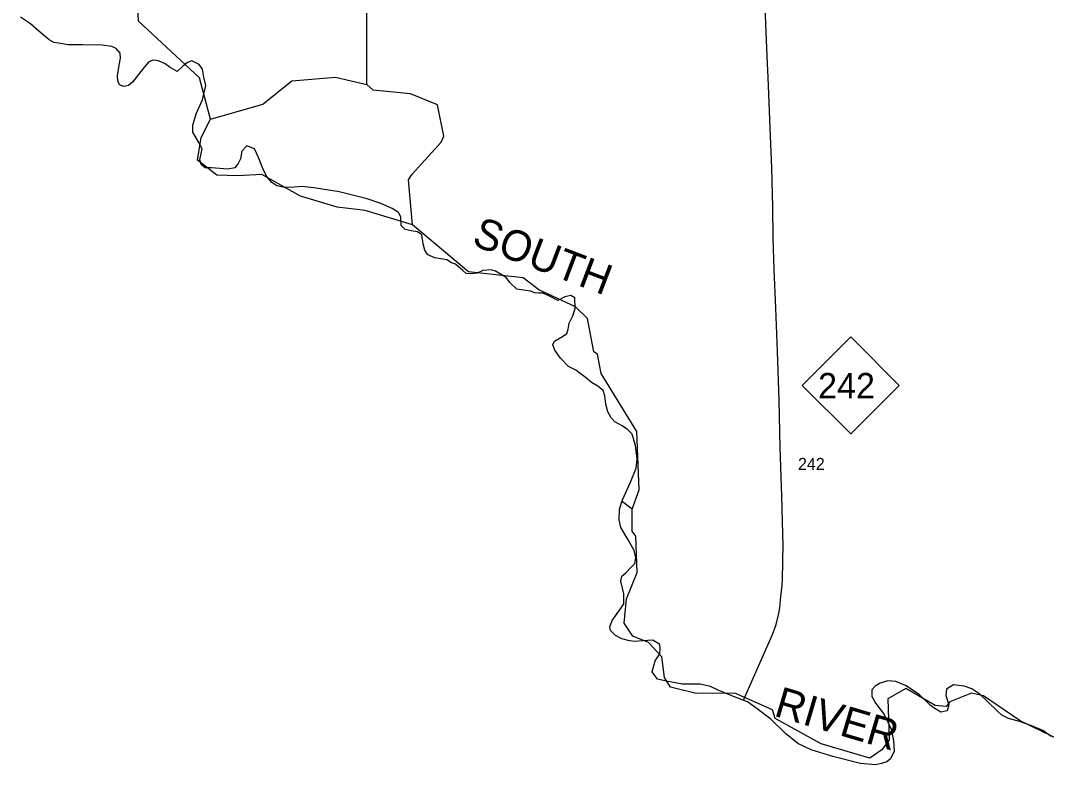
# Model space of a CAD drawing. Extents: x 2093524 to 2270757, y 289120 to 570408.
# Drawn here: x 2138174 to 2145218, y 412342 to 417566 of the extents above; entities that cross this region are included whole.
import ezdxf

# ---------------------------------------------------------------- set-up
doc = ezdxf.new("R2010")
doc.units = 0
for name, color, linetype in [('Exist Boundary Political CountyLine', 7, 'Continuous'), ('Exist Hydrographic Creek Single Shore', 7, 'Continuous'), ('Exist Hydrographic Misc Water Feature', 7, 'Continuous'), ('Exist Hydrographic River Shore Label', 7, 'Continuous'), ('Exist Road Primary NC Attributed', 7, 'Continuous'), ('Exist Road Primary NC Label', 7, 'Continuous'), ('Exist Road Primary NC Shield CELL', 7, 'Continuous'), ('Exist Road Primary NC Shield Number Label', 7, 'Continuous')]:
    doc.layers.add(name, color=color, linetype=linetype)

msp = doc.modelspace()

# ---------------------------------------------------------------- linework, layer by layer
at = {"layer": 'Exist Boundary Political CountyLine'}
for points in [[(2138435.8, 417409.2), (2138402, 417414.8), (2138370.2, 417433.6), (2138316, 417478.5), (2138243, 417544), (2138173.8, 417589)], [(2141840.8, 415364.6), (2141867, 415381.4), (2141895, 415396.4), (2141925, 415417), (2141934.2, 415446.9), (2141940, 415488.1), (2141966, 415538.7), (2141983, 415589.2), (2141980.2, 415662.3), (2141952, 415677.2), (2141911, 415669.8), (2141864, 415643.5), (2141815.5, 415667.9), (2141761.2, 415694.1), (2141733, 415694.1), (2141705, 415696), (2141675, 415707.2), (2141581.5, 415722.2), (2141533.8, 415767.1), (2141507.5, 415802.7), (2141434.8, 415845.8), (2141404.8, 415855.1), (2141348.5, 415849.5), (2141309.2, 415830.8), (2141266.2, 415827), (2141234.5, 415828.9), (2141210, 415849.5), (2141159.5, 415892.6), (2141133.2, 415901.9), (2141101.5, 415922.5), (2141019.2, 415937.5), (2140970.5, 415956.2), (2140950, 415989.9), (2140938.8, 416033), (2140930.2, 416094.8), (2140898.5, 416115.4), (2140855.5, 416121), (2140814.2, 416130.4), (2140788, 416158.5), (2140784.2, 416218.4), (2140769.2, 416248.3), (2140726.2, 416276.4), (2140647.8, 416310.1), (2140554.2, 416341.9), (2140361.5, 416390.6), (2140188.2, 416416.8), (2140106, 416426.2), (2140051.8, 416420.6), (2139988, 416418.7), (2139933.8, 416431.8), (2139898.2, 416454.3), (2139862.8, 416497.3), (2139836.5, 416549.8), (2139808.5, 416624.7), (2139780.2, 416684.6), (2139727, 416705.2), (2139693.2, 416667.8), (2139684, 416617.2), (2139667.2, 416583.5), (2139644.8, 416555.4), (2139598, 416544.2), (2139485.8, 416553.5), (2139440.8, 416555.4), (2139414.5, 416577.9), (2139405.2, 416609.7), (2139420.2, 416684.6), (2139397.8, 416729.5), (2139356.5, 416798.8), (2139356.5, 416847.5), (2139379, 416926.1), (2139423, 417021.6), (2139445.5, 417119), (2139432.2, 417177), (2139423, 417231.3), (2139400.5, 417265), (2139350, 417289.4), (2139320, 417278.2), (2139288.2, 417251.9), (2139249, 417216.4), (2139202, 417244.4), (2139166.5, 417268.8), (2139121.8, 417289.4), (2139084.2, 417293.1), (2139054.2, 417281.9), (2139024.2, 417248.2), (2138942, 417143.3), (2138915.8, 417119), (2138882, 417113.4), (2138854, 417124.6), (2138842.8, 417150.8), (2138839, 417186.4), (2138850.2, 417259.4), (2138859.8, 417308.1), (2138857.8, 417341.8), (2138831.5, 417373.7), (2138801.8, 417386.8), (2138733.2, 417396.1), (2138598.5, 417399.8), (2138499.5, 417398), (2138435.8, 417409.2)], [(2145116.5, 412724.5), (2145032.2, 412754.4), (2144957.5, 412775), (2144912.5, 412797.5), (2144882.5, 412823.7), (2144815.2, 412887.4), (2144761, 412941.7), (2144704.8, 412977.2), (2144652.5, 412996), (2144580.5, 413005.3), (2144531.8, 412975.4), (2144528, 412932.3), (2144546.8, 412866.8), (2144535.5, 412827.4), (2144492.5, 412818.1), (2144462.5, 412834.9), (2144425, 412861.2), (2144342.8, 412937.9), (2144249.2, 412999.7), (2144183.8, 413027.8), (2144129.5, 413033.4), (2144077, 413016.6), (2144041.5, 412996), (2144019, 412969.8), (2144019, 412924.8), (2144047, 412876.1), (2144103.2, 412801.2), (2144151.8, 412700.1), (2144166.8, 412621.5), (2144171.5, 412550.3), (2144147.2, 412496), (2144121, 412477.3), (2144085.5, 412464.2), (2144044.2, 412456.7), (2143941.2, 412464.2), (2143750.5, 412512.9), (2143602.5, 412559.7), (2143511, 412602.8), (2143426.8, 412670.2), (2143324.8, 412769.4), (2143240.5, 412833.1), (2143165.8, 412889.2), (2143068.2, 412924.8), (2142963.5, 412967.9), (2142912, 412994.1), (2142841, 413009.1), (2142715.5, 413009.1), (2142597.8, 413031.5), (2142547.2, 413044.7), (2142511.5, 413093.3), (2142532.2, 413170.1), (2142564, 413218.8), (2142565.8, 413254.3), (2142562.2, 413282.4), (2142515.2, 413312.4), (2142447, 413306.8), (2142392.8, 413303), (2142355.2, 413306.8), (2142303, 413319.9), (2142260, 413344.2), (2142224.2, 413377.9), (2142220.5, 413404.2), (2142235.5, 413447.2), (2142292.8, 413527.7), (2142315, 413561.4), (2142315, 413630.7), (2142296.5, 413716.8), (2142302, 413750.5), (2142330, 413774.9), (2142367.5, 413812.3), (2142391.8, 413838.5), (2142399.2, 413877.9), (2142388, 413928.4), (2142345, 414001.4), (2142294.5, 414085.7), (2142283.2, 414138.1), (2142287, 414211.2), (2142306.8, 414274.8), (2142362.8, 414396.5), (2142400.2, 414492), (2142407.8, 414553.8), (2142396.5, 414649.3), (2142373, 414726.1), (2142341.2, 414757.9), (2142304, 414784.1), (2142255.2, 414810.3), (2142229, 414838.4), (2142206.5, 414879.6), (2142193.5, 414932), (2142186, 414990.1), (2142174.8, 415025.7), (2142137.2, 415055.6), (2142094.2, 415081.8), (2142051.2, 415117.4), (2141986.8, 415166.1), (2141936.2, 415190.4), (2141882, 415248.5), (2141842.5, 415302.8), (2141829.5, 415340.2), (2141840.8, 415364.6)], [(2145249.5, 412649.6), (2145193.2, 412690.8), (2145116.5, 412724.5)]]:
    msp.add_lwpolyline(points, dxfattribs=at)
at = {"layer": 'Exist Hydrographic Creek Single Shore'}
for points in [[(2139479.2, 416889.6), (2139402.3, 417173.3), (2138984.2, 417562.2), (2138975.2, 417762.5), (2139083.2, 417904.7), (2139107.2, 418022.2), (2139098.2, 418238.9), (2139047.1, 418453.2), (2138888.2, 418686), (2138878.2, 418876.4), (2138944.2, 419111.3), (2138935.2, 419295.3), (2138842.3, 419526.7), (2138842.3, 419684.2)], [(2140552.2, 417127.4), (2140550.4, 417750.8), (2140474.3, 417968.8), (2140088.2, 418501.3), (2140028.3, 418824), (2140027.3, 419089.8), (2140085.3, 419282.1)], [(2139479.2, 416889.6), (2139837.2, 416990.8), (2140036.3, 417150.9), (2140335.3, 417177.7), (2140552.2, 417127.4)], [(2140865.3, 416163.3), (2140838.3, 416472.2), (2140863.3, 416511), (2141062.4, 416730.2), (2141079.2, 416772.5), (2141036.4, 416986.6), (2140852.2, 417062.4), (2140594.3, 417087.2), (2140552.2, 417127.4)]]:
    msp.add_lwpolyline(points, dxfattribs=at)
at = {"layer": 'Exist Hydrographic Misc Water Feature'}
for points in [[(2139388.4, 416606.1), (2139413.2, 416763), (2139479.2, 416889.6)], [(2139664.4, 416498.9), (2139522.3, 416505), (2139388.4, 416606.1)], [(2140348.2, 416285.2), (2140097.2, 416359), (2139830.2, 416508.7), (2139664.4, 416498.9)], [(2140865.3, 416163.3), (2140539.3, 416261.7), (2140348.2, 416285.2)], [(2142373.3, 414210.9), (2142422.3, 414344.5), (2142404.3, 414745), (2142161.3, 415143.6), (2142135.2, 415275.2), (2142110.4, 415292.2), (2142067.4, 415519.4), (2141984.3, 415599.7), (2141733.3, 415716.3), (2141624.2, 415800.4), (2141249.4, 415840.7), (2140865.3, 416163.3)], [(2142373.3, 414210.9), (2142306.1, 414261.7)], [(2143354.5, 412774.3), (2143337.5, 412833.6), (2143078.3, 412947), (2142812.3, 412945.8), (2142637.4, 412988.6), (2142595.4, 413055.1), (2142577.3, 413196.5), (2142485.3, 413296.7), (2142377.4, 413338.3), (2142318.3, 413428), (2142334.3, 413594.9), (2142408.4, 413777.2), (2142399.3, 414026.7), (2142374.3, 414060), (2142373.3, 414210.9)], [(2145671.4, 412426.3), (2145472.5, 412341.7), (2145372.4, 412360.1), (2145379.4, 412566.6), (2145329.3, 412616.8), (2145037.3, 412757.1), (2144786.4, 412929.4), (2144703.5, 412947.5), (2144553.4, 412888.2), (2144528.4, 412855.9), (2144453.3, 412863.9), (2144253.4, 412979.4), (2144128.3, 412909.7), (2144137.4, 412627.4), (2144088.4, 412559.5), (2144005.3, 412502.1), (2143671.5, 412600.7), (2143354.5, 412774.3)]]:
    msp.add_lwpolyline(points, dxfattribs=at)
at = {"layer": 'Exist Road Primary NC Attributed'}
msp.add_lwpolyline([(2143137.9, 412899.4), (2143248.8, 413152.8), (2143336, 413351.1), (2143361.8, 413419.2), (2143378.1, 413485.4), (2143386.1, 413534.7), (2143392.6, 413589.3), (2143402.5, 413689.1), (2143405.2, 413731.3), (2143405.9, 413766.6), (2143407.6, 413809.8), (2143408.7, 413868), (2143409.5, 413954.9), (2143402, 414300.7), (2143390.4, 414634.5), (2143383.1, 414958.4), (2143371.6, 415294), (2143360.3, 415591.8), (2143349.1, 415857.5), (2143342.1, 416071.5), (2143340.2, 416284.5), (2143332.1, 416551.2), (2143320.9, 416829), (2143307.4, 417174.6), (2143301, 417318), (2143291.7, 417544.3), (2143282.7, 417784.3)], dxfattribs=at)
at = {"layer": 'Exist Road Primary NC Shield CELL'}
msp.add_lwpolyline([(2143540.8, 415060.6), (2143873.8, 415393.6), (2144206.8, 415060.6), (2143873.8, 414727.6)], close=True, dxfattribs=at)

# ---------------------------------------------------------------- texts
at = {"layer": 'Exist Hydrographic River Shore Label'}
for s, rotation, p in [('SOUTH', 339.10955, (2141264.8, 416027.9)), ('RIVER', 343.56019, (2143339.4, 412794.1))]:
    msp.add_text(s, height=210, rotation=rotation, dxfattribs=at).set_placement(p)
at = {"layer": 'Exist Road Primary NC Label'}
msp.add_text('242', height=82.02, dxfattribs=at).set_placement((2143512.1, 414481))
at = {"layer": 'Exist Road Primary NC Shield Number Label'}
msp.add_text('242', height=175, dxfattribs=at).set_placement((2143649.9, 414970.9))

doc.saveas('drawing.dxf')
